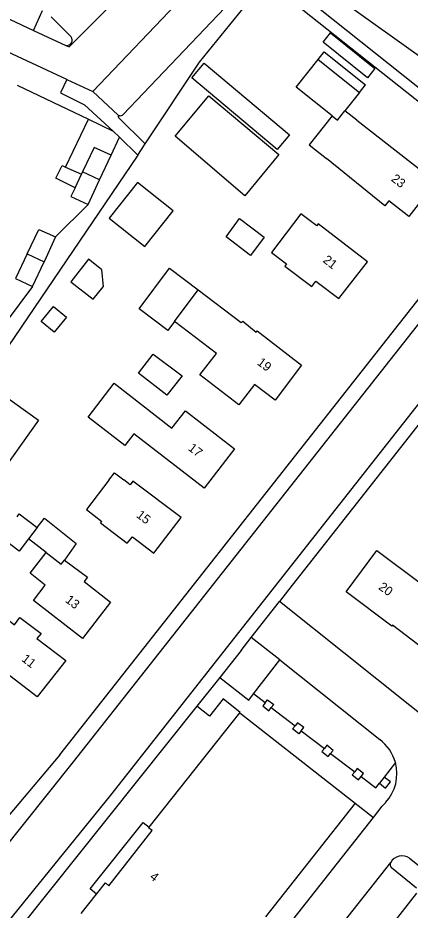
# Model space of a CAD drawing. Extents: x 194485 to 197793, y 468269 to 470822.
# Drawn here: x 195668 to 195720.1, y 470547.9 to 470666.4 of the extents above; entities that cross this region are included whole.
import ezdxf

# ---------------------------------------------------------------- set-up
doc = ezdxf.new("R2010")
doc.units = 0
for name, color, linetype in [('BGT grensvlak gebouwinstallatie plus 1', 7, 'Continuous'), ('BGT grensvlak onbegroeid terreindeel', 7, 'Continuous'), ('BGT grensvlak overig bouwwerk uitbreiding populatie', 7, 'Continuous'), ('BGT grensvlak pand op maaiveld', 7, 'Continuous'), ('BGT grensvlak pand op maaiveld LR', 7, 'Continuous'), ('BGT grensvlak wegdeel', 7, 'Continuous'), ('BGT tekst huisnummerreeks', 7, 'Continuous')]:
    doc.layers.add(name, color=color, linetype=linetype)

msp = doc.modelspace()

# ---------------------------------------------------------------- linework, layer by layer
at = {"layer": 'BGT grensvlak gebouwinstallatie plus 1'}
for p, q in [((195707.91, 470660.88), (195708.73, 470661.91)), ((195708.73, 470661.91), (195714.22, 470657.54)), ((195713.4, 470656.51), (195714.22, 470657.54)), ((195674.35, 470646.6), (195677.39, 470652.96)), ((195677.39, 470652.96), (195680.68, 470651.39)), ((195680.68, 470651.39), (195681.52, 470650.56)), ((195680.4, 470648.16), (195681.52, 470650.56)), ((195670.58, 470598.71), (195671.53, 470599.97)), ((195671.53, 470599.97), (195675.76, 470596.57)), ((195671.78, 470595.41), (195669.43, 470597.2)), ((195675.76, 470596.57), (195674.2, 470594.38)), ((195677.61, 470550.69), (195684.65, 470559.53)), ((195684.65, 470559.53), (195685.43, 470558.91)), ((195678.46, 470550.01), (195677.61, 470550.69))]:
    msp.add_line(p, q, dxfattribs=at)
for points in [[(195708.56, 470663.21), (195709.55, 470664.44), (195715.46, 470659.69), (195714.47, 470658.46), (195708.56, 470663.21)], [(195688.83, 470626.08), (195687.95, 470624.9), (195684.12, 470627.75), (195688.16, 470633.15), (195691.98, 470630.3)]]:
    msp.add_lwpolyline(points, dxfattribs=at)
at = {"layer": 'BGT grensvlak onbegroeid terreindeel'}
for p, q in [((195737.55, 470649.77), (195703.85, 470673.83)), ((195667.9, 470657.5), (195677.39, 470652.96))]:
    msp.add_line(p, q, dxfattribs=at)
msp.add_lwpolyline([(195684.93, 470649.69), (195692.15, 470660.53), (195698.47, 470668.35), (195701.22, 470671.15)], dxfattribs=at)
at = {"layer": 'BGT grensvlak overig bouwwerk uitbreiding populatie'}
for p, q in [((195679.1, 470633.01), (195679.32, 470630.68)), ((195671.1, 470626.1), (195672.74, 470628.09)), ((195672.74, 470628.09), (195674.47, 470626.67)), ((195674.47, 470626.67), (195672.83, 470624.67)), ((195672.83, 470624.67), (195671.1, 470626.1))]:
    msp.add_line(p, q, dxfattribs=at)
msp.add_lwpolyline([(195679.1, 470633.01), (195677.37, 470634.35), (195675.04, 470631.36), (195678.02, 470629.03), (195679.32, 470630.68)], dxfattribs=at)
at = {"layer": 'BGT grensvlak pand op maaiveld'}
for p, q in [((195704.98, 470657.2), (195707.91, 470660.88)), ((195707.91, 470660.88), (195713.4, 470656.51)), ((195709.76, 470653.39), (195704.98, 470657.2)), ((195713.4, 470656.51), (195711.46, 470654.08)), ((195713.06, 470652.81), (195711.46, 470654.08)), ((195709.76, 470653.39), (195706.72, 470649.57)), ((195706.72, 470649.57), (195709.02, 470647.73)), ((195678.87, 470644.9), (195680.4, 470648.16)), ((195674.35, 470646.6), (195676.44, 470645.64)), ((195676.6, 470645.97), (195676.44, 470645.64)), ((195677.33, 470641.63), (195678.87, 470644.9)), ((195673.02, 470637.32), (195671.48, 470634.01)), ((195669.94, 470630.71), (195671.48, 470634.01)), ((195688.83, 470626.08), (195691.98, 470630.3)), ((195694.39, 470621.85), (195688.83, 470626.08)), ((195667.89, 470600.14), (195668.09, 470600.4)), ((195670.58, 470598.71), (195669.43, 470597.2)), ((195685.43, 470558.91), (195697.52, 470574.08)), ((195697.52, 470574.08), (195712.83, 470562.09)), ((195712.83, 470562.09), (195700.93, 470546.97)), ((195680.11, 470551.11), (195685.84, 470558.46)), ((195676.4, 470547.43), (195678.46, 470550.01))]:
    msp.add_line(p, q, dxfattribs=at)
for points in [[(195702.48, 470648.93), (195691.14, 470658.45), (195692.77, 470660.4), (195704.12, 470650.88), (195702.48, 470648.93)], [(195693.39, 470656.07), (195702.69, 470648.29), (195698.15, 470642.8), (195688.91, 470650.71), (195693.39, 470656.07)], [(195713.06, 470652.81), (195723.55, 470644.62), (195719.97, 470640.02), (195717.32, 470642.12), (195716.8, 470641.46), (195709.02, 470647.73)], [(195680.4, 470648.16), (195678.12, 470649.2), (195676.6, 470645.97)], [(195675.6, 470643.86), (195673.06, 470645.12), (195673.88, 470646.82), (195674.35, 470646.6)], [(195684.86, 470636.04), (195688.63, 470640.78), (195683.9, 470644.54), (195680.12, 470639.81), (195684.86, 470636.04)], [(195675.6, 470643.86), (195675.05, 470642.7), (195677.33, 470641.63)], [(195701.71, 470635.27), (195703.72, 470633.76), (195703.48, 470633.45), (195707.06, 470630.72), (195707.61, 470631.45), (195710.66, 470629.15), (195714.48, 470633.99), (195707.91, 470639.05), (195707.72, 470638.79), (195705.61, 470640.38), (195701.71, 470635.27)], [(195695.67, 470637.31), (195697.47, 470639.76), (195700.74, 470637.3), (195698.92, 470634.87), (195695.67, 470637.31)], [(195669.23, 470635.05), (195670.77, 470638.32), (195673.02, 470637.32)], [(195669.23, 470635.05), (195667.68, 470631.78), (195669.94, 470630.71)], [(195691.98, 470630.3), (195697.68, 470625.93), (195697.89, 470626.14), (195699.68, 470624.67), (195699.8, 470624.82), (195705.72, 470620.3), (195702.22, 470615.65), (195699.46, 470617.7)], [(195684.05, 470619.2), (195686, 470621.73), (195689.85, 470618.85), (195687.81, 470616.28), (195684.05, 470619.2)], [(195699.46, 470617.7), (195697.38, 470615), (195692.19, 470618.98), (195694.39, 470621.85)], [(195677.33, 470613.35), (195680.81, 470617.89), (195688.45, 470611.93), (195690.26, 470614.23), (195696.79, 470609.16), (195692.77, 470603.94), (195683.43, 470611.16), (195682.21, 470609.6), (195677.33, 470613.35)], [(195670.72, 470612.97), (195665.14, 470605.19), (195658.84, 470609.71), (195664.41, 470617.49), (195670.72, 470612.97)], [(195680.09, 470605.01), (195677.12, 470601.09), (195679.16, 470599.53), (195679, 470599.31), (195682.52, 470596.64), (195683.24, 470597.46), (195686.08, 470595.29), (195689.72, 470600.02), (195683.29, 470604.88), (195682.94, 470604.39), (195682.1, 470605.03)], [(195680.09, 470605.01), (195680.83, 470605.99), (195682.1, 470605.03)], [(195668.09, 470600.4), (195668.19, 470600.54), (195670.58, 470598.71)], [(195669.43, 470597.2), (195668.17, 470595.55), (195665.77, 470597.4)], [(195670.07, 470589.02), (195671.64, 470591.05), (195669.64, 470592.64), (195671.78, 470595.41)], [(195671.78, 470595.41), (195673.74, 470593.85), (195674.2, 470594.38)], [(195711.66, 470590.16), (195715.7, 470595.66), (195721.68, 470591.19), (195721.58, 470591.05), (195724.1, 470589.17), (195724.2, 470589.33), (195726.75, 470587.28), (195722.85, 470581.87), (195717.8, 470585.74), (195717.69, 470585.6), (195711.66, 470590.16)], [(195674.2, 470594.38), (195677.26, 470592.11), (195676.8, 470591.55), (195680.3, 470588.79), (195676.61, 470583.98), (195670.07, 470589.02)], [(195665.45, 470587.39), (195667.56, 470585.79), (195668.26, 470586.77), (195671.08, 470584.62), (195670.53, 470583.96), (195674.38, 470581.04), (195670.58, 470576.2), (195664.02, 470581.21), (195664.24, 470581.49), (195659.89, 470584.9), (195658.26, 470582.82), (195650.39, 470588.97), (195650.46, 470589.05)], [(195685.84, 470558.46), (195685.37, 470558.83), (195685.43, 470558.91)], [(195678.46, 470550.01), (195679.65, 470551.49), (195680.11, 470551.11)]]:
    msp.add_lwpolyline(points, dxfattribs=at)
at = {"layer": 'BGT grensvlak pand op maaiveld LR'}
for p, q in [((195675.6, 470643.86), (195676.44, 470645.64)), ((195678.87, 470644.9), (195676.6, 470645.97)), ((195669.23, 470635.05), (195671.48, 470634.01))]:
    msp.add_line(p, q, dxfattribs=at)
msp.add_lwpolyline([(195709.76, 470653.39), (195710.47, 470652.83), (195711.46, 470654.08)], dxfattribs=at)
at = {"layer": 'BGT grensvlak wegdeel'}
for p, q in [((195654.63, 470671.97), (195670.07, 470664.74)), ((195677.98, 470656.64), (195692.17, 470671.58)), ((195702.32, 470672.27), (195734.87, 470646.35)), ((195733.95, 470645.18), (195701.22, 470671.15)), ((195695.5, 470667.75), (195682.01, 470653.6)), ((195670.07, 470664.74), (195671.29, 470667.4)), ((195672.41, 470666.57), (195675.1, 470663.91)), ((195674.51, 470658.25), (195658.55, 470665.66)), ((195670.07, 470664.74), (195674.39, 470662.76)), ((195674.51, 470658.25), (195677.98, 470656.64)), ((195681.52, 470650.56), (195683.93, 470648.18)), ((195683.93, 470648.18), (195684.93, 470649.69)), ((195673.02, 470637.32), (195677.33, 470641.63)), ((195699.03, 470584.08), (195702.79, 470588.9)), ((195697.7, 470582.36), (195699.03, 470584.08)), ((195702.81, 470581.12), (195699.03, 470584.08)), ((195697.7, 470582.36), (195694.85, 470578.79)), ((195699.32, 470576.61), (195702.81, 470581.12)), ((195702.81, 470581.12), (195716.1, 470570.55)), ((195694.85, 470578.79), (195691.79, 470574.96)), ((195700.86, 470575.42), (195699.32, 470576.61)), ((195691.79, 470574.96), (195668.14, 470545.33)), ((195701.69, 470574.78), (195704.84, 470572.36)), ((195705.67, 470571.71), (195708.74, 470569.35)), ((195673.57, 470568.52), (195662.89, 470555.87)), ((195709.57, 470568.68), (195712.77, 470566.26)), ((195718.18, 470567.51), (195716.71, 470565.55)), ((195716.71, 470565.55), (195716.07, 470564.75)), ((195716.89, 470562.18), (195716.44, 470561.68)), ((195712.83, 470562.09), (195715.26, 470560.19)), ((195715.26, 470560.19), (195716.44, 470561.68)), ((195703.34, 470545.08), (195715.26, 470560.19)), ((195685.35, 470513.45), (195717.57, 470554.2)), ((195723.56, 470551.93), (195720.04, 470554.75)), ((195720.99, 470550.78), (195717.67, 470553.51))]:
    msp.add_line(p, q, dxfattribs=at)
for points in [[(195674.39, 470662.76), (195674.81, 470662.57), (195687.96, 470675.71)], [(195760.9, 470662.73), (195703.97, 470590.42), (195702.79, 470588.9)], [(195674.51, 470658.25), (195673.65, 470656.46), (195676.84, 470654.86), (195680.68, 470651.39)], [(195677.98, 470656.64), (195681.31, 470653.51), (195681.41, 470653.47), (195681.52, 470653.44)], [(195655.93, 470543.28), (195675.39, 470567.56), (195744.57, 470655.27)], [(195684.93, 470649.69), (195681.33, 470653.25), (195681.52, 470653.44)], [(195645.7, 470519.79), (195666.69, 470546.34), (195680.34, 470563.13), (195749.76, 470651.29)], [(195683.93, 470648.18), (195645.96, 470592.3), (195644.99, 470590.44), (195636.69, 470573.25), (195635.33, 470573.89)], [(195673.57, 470568.52), (195713.83, 470619.58), (195733.95, 470645.18)], [(195669.94, 470630.71), (195666.45, 470626.05), (195665.6, 470626.46)], [(195723.85, 470562.08), (195728.64, 470568.23), (195702.79, 470588.9)], [(195694.85, 470578.79), (195698.69, 470575.79), (195699.32, 470576.61)], [(195697.52, 470574.08), (195697.57, 470574.14), (195695.29, 470575.93), (195693.46, 470573.64), (195691.79, 470574.96)], [(195700.86, 470575.42), (195700.54, 470575.02), (195701.37, 470574.37), (195701.69, 470574.78)], [(195700.86, 470575.42), (195701.18, 470575.82), (195702.01, 470575.18), (195701.69, 470574.78)], [(195705.67, 470571.71), (195705.35, 470571.29), (195704.52, 470571.94), (195704.84, 470572.36)], [(195705.67, 470571.71), (195705.99, 470572.13), (195705.17, 470572.77), (195704.84, 470572.36)], [(195708.74, 470569.35), (195708.41, 470568.93), (195709.24, 470568.27), (195709.57, 470568.68)], [(195709.57, 470568.68), (195709.9, 470569.1), (195709.06, 470569.77), (195708.74, 470569.35)], [(195712.77, 470566.26), (195712.45, 470565.85), (195713.28, 470565.18), (195713.62, 470565.62)], [(195713.62, 470565.62), (195713.93, 470566.03), (195713.09, 470566.68), (195712.77, 470566.26)], [(195713.62, 470565.62), (195715.6, 470564.13), (195716.07, 470564.75)], [(195716.07, 470564.75), (195716.88, 470564.08), (195717.54, 470564.9), (195716.71, 470565.55)], [(195689.83, 470510.65), (195716.13, 470543.83), (195721.04, 470550.14)]]:
    msp.add_lwpolyline(points, dxfattribs=at)
for centre, radius, start, end in [((195674.48, 470663.5), 0.745, 263.4626, 33.4892), ((195681.61, 470654), 0.574, 260.8622, 315.1774), ((195712.73, 470566.01), 5.65, 15.3723, 53.464), ((195712.73, 470566.01), 5.65, 317.2932, 15.3587), ((195719.05, 470553.39), 1.69, 54.0546, 151.2929), ((195718, 470553.91), 0.515, 145.9441, 230.6195)]:
    msp.add_arc(centre, radius, start, end, dxfattribs=at)

# ---------------------------------------------------------------- texts
at = {"layer": 'BGT tekst huisnummerreeks'}
for s, rotation, p in [('23', 322.1, (195717.53, 470644.85)), ('21', 321.7, (195708.45, 470634.06)), ('19', 323, (195699.7, 470620.44)), ('17', 322.3, (195690.54, 470609.07)), ('15', 322.4, (195683.65, 470600.17)), ('20', 323.7, (195715.84, 470590.59)), ('13', 322.5, (195674.21, 470588.89)), ('11', 321.9, (195668.4, 470581.06)), ('4', 322, (195685.43, 470552.12))]:
    msp.add_text(s, height=1.2, rotation=rotation, dxfattribs=at).set_placement(p)

doc.saveas('drawing.dxf')
